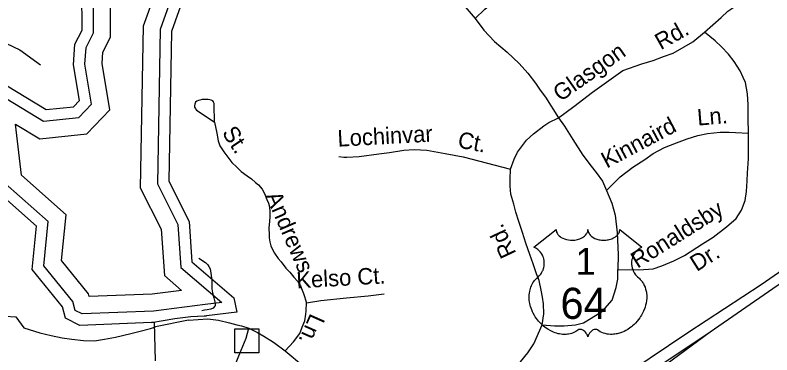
# Model space of a CAD drawing. Extents: x 2001466 to 2224147, y 644118 to 847247.
# Drawn here: x 2059988 to 2064366, y 724848 to 726812 of the extents above; entities that cross this region are included whole.
import ezdxf

# ---------------------------------------------------------------- set-up
doc = ezdxf.new("R2010")
doc.units = 0
for name, color, linetype in [('Exist Hydrographic Buffer Line', 7, 'Continuous'), ('Exist Hydrographic Creek Single Shore', 7, 'Continuous'), ('Exist Hydrographic Lake Shore', 7, 'Continuous'), ('Exist Hydrographic Misc Water Feature', 7, 'Continuous'), ('Exist Road Non-System Structure Non-Sys Other Attributed CELL', 7, 'Continuous'), ('Exist Road Non-System Type 51', 7, 'Continuous'), ('Exist Road Non-System Type 51 Label', 7, 'Continuous'), ('Exist Road Primary US Divided Attributed', 7, 'Continuous'), ('Exist Road Primary US Ramp 1 Lane  Attributed', 7, 'Continuous'), ('Exist Road Primary US Shield CELL', 7, 'Continuous'), ('Exist Road Primary US Shield Number Label', 7, 'Continuous')]:
    doc.layers.add(name, color=color, linetype=linetype)

msp = doc.modelspace()

# ---------------------------------------------------------------- linework, layer by layer
at = {"layer": 'Exist Hydrographic Buffer Line'}
for p, q in [((2060951.4, 725220.9), (2060781.5, 725199.8)), ((2061087.9, 725138.8), (2060789.6, 725101.6))]:
    msp.add_line(p, q, dxfattribs=at)
for points in [[(2061142.2, 728038.5), (2061118.3, 727851.9), (2060999.5, 727599.1), (2061015.8, 727335), (2060872.4, 727184.2), (2060848, 727062.8), (2060897.3, 726925.7), (2060826.5, 726729.2), (2060811.1, 725836.3), (2060929.6, 725601.4), (2060947.6, 725354), (2061183.8, 725150.7), (2061087.9, 725138.8)], [(2058827.3, 726724.7), (2058938.9, 726710.4), (2059065.3, 726599.3), (2059216.6, 726532.9), (2059479, 726501), (2059848.8, 726382.5), (2060153, 726198.6), (2060356.7, 726219.8), (2060430.1, 726296.3), (2060392, 726528.5), (2060398.6, 726625.2), (2060441.7, 726708.6), (2060440.7, 726930.9), (2060500.1, 727018.9), (2060704.8, 727088.6), (2060744.1, 727168.2), (2060703.7, 727308), (2060842.7, 727552.2), (2060939.8, 727578.9), (2060994.3, 727659), (2061024.5, 727828.9), (2060976.7, 727986.6)], [(2059989.7, 726182.3), (2060130.3, 726097.3), (2060402.8, 726125.6), (2060535.2, 726263.6), (2060491, 726533.2), (2060495.4, 726598.1), (2060540.3, 726684.9), (2060539.3, 726901), (2060563.2, 726936.4), (2060764.2, 727004.9)], [(2060764.2, 727004.9), (2060792.7, 726925.7), (2060728.4, 726747.2), (2060712.3, 725813.7), (2060832.9, 725574.7), (2060852.4, 725306.1), (2060951.4, 725220.9)], [(2060789.6, 725101.6), (2060376, 725084.9), (2060335.1, 725105.2), (2060322, 725156), (2060153.9, 725362.9), (2060179.6, 725618.2), (2059931.2, 725838.8), (2059898.4, 726115.7), (2059846.8, 726193.7), (2059512.7, 726353.1), (2059271.5, 726390.8), (2059190.2, 726366.7), (2059122.5, 726380.5), (2059092.9, 726509.7), (2058827.3, 726724.7)], [(2060781.5, 725199.8), (2060416.1, 725185.1), (2060411.9, 725201.4), (2060255.9, 725393.4), (2060282.5, 725658.4), (2060024.5, 725887.6), (2059989.7, 726182.3)]]:
    msp.add_lwpolyline(points, dxfattribs=at)
at = {"layer": 'Exist Hydrographic Creek Single Shore'}
msp.add_line((2060800.2, 724813.9), (2060795, 725036.1), dxfattribs=at)
at = {"layer": 'Exist Hydrographic Lake Shore'}
for p, q in [((2060795, 725036.1), (2060777, 725035.4)), ((2060795, 725036.1), (2060777, 725035.4)), ((2060991.5, 725048.7), (2060799.8, 725009.6))]:
    msp.add_line(p, q, dxfattribs=at)
for points in [[(2058784, 726796.3), (2058967.1, 726772.9), (2059101, 726655.3), (2059234.1, 726596.8), (2059493.1, 726565.4), (2059876.1, 726442.7), (2060168.1, 726266.1), (2060326, 726282.5), (2060360.1, 726318), (2060326, 726525.4), (2060334, 726643.3), (2060376, 726724.5), (2060375, 726950.8), (2060458.1, 727073.9), (2060658, 727142), (2060674, 727174.4), (2060633, 727316.4), (2060799.1, 727608.2), (2060899.1, 727635.7), (2060932.1, 727684.3), (2060957.2, 727824.9), (2060906.1, 727993.2), (2060922.3, 728020.5)], [(2061206.1, 728021.1), (2061182.1, 727833.3), (2061066, 727586.4), (2061083.1, 727310.5), (2060933, 727152.7), (2060915.9, 727067.8), (2060967, 726925.7), (2060892, 726717.2), (2060877, 725851.4), (2060994.1, 725619.3), (2061011.1, 725386), (2061253.1, 725177.7), (2061270.1, 725095.3), (2061096.1, 725073.6)], [(2060777, 725035.4), (2060361.9, 725018.7), (2060279.1, 725059.8), (2060262, 725125.7), (2060085.9, 725342.5), (2060110.9, 725591.4), (2059869, 725806.4), (2059835.1, 726092.5), (2059802.1, 726142.3), (2059493.1, 726289.7), (2059275.9, 726323.7), (2059193.1, 726299.1), (2059068, 726324.7), (2059034, 726473), (2058776, 726681.7), (2058784, 726796.3)]]:
    msp.add_lwpolyline(points, dxfattribs=at)
at = {"layer": 'Exist Hydrographic Misc Water Feature'}
msp.add_lwpolyline([(2061051.5, 725406.7), (2061089.4, 725382.7), (2061103.8, 725368.8), (2061109.3, 725358.6), (2061115.5, 725344.7), (2061121.2, 725320.7), (2061125.7, 725280.7), (2061125.7, 725230.8), (2061129.8, 725206.6), (2061138, 725178.6), (2061143.8, 725154.6), (2061145.8, 725138.9), (2061145.6, 725130.8), (2061142.1, 725126.9), (2061133.9, 725118.8), (2061119.8, 725112.8), (2061099.9, 725108.6), (2061083.9, 725106.5), (2061067.9, 725102.5)], dxfattribs=at)
at = {"layer": 'Exist Road Non-System Structure Non-Sys Other Attributed CELL'}
msp.add_lwpolyline([(2061259, 724998.2), (2061398, 724998.2), (2061398, 724859.1), (2061259, 724859.1)], close=True, dxfattribs=at)
at = {"layer": 'Exist Road Non-System Type 51'}
for points in [[(2061790, 727498.3), (2061860.4, 727474.8), (2061917.1, 727463.1), (2061979.6, 727463.1), (2062042.2, 727467), (2062095, 727474.8), (2062141.9, 727472.9), (2062175.2, 727468.9), (2062214.3, 727457.2), (2062253.4, 727433.7), (2062271, 727416.1), (2062292.5, 727396.5), (2062312, 727377), (2062329.6, 727341.8), (2062418, 727175.1), (2062498.4, 727029.9), (2062537.3, 726952), (2062580.3, 726873.8), (2062648.7, 726791.6)], [(2058664.5, 727367.6), (2058817.9, 727249.1), (2058855.6, 727222.2), (2058882.6, 727187.1), (2058945.3, 727122.7), (2058955.2, 727100.7), (2058965.1, 727074.3), (2058989.5, 727032.8), (2059001.5, 727014.8), (2059021.5, 726986.8), (2059047.5, 726964.9), (2059165.3, 726874.7), (2059267.6, 726831.6), (2059509.9, 726788.5), (2059822.3, 726702.3), (2060016.1, 726610.7), (2060134.6, 726524.5)], [(2062648.7, 726791.6), (2062704.6, 726845.6), (2062742.5, 726877.7), (2062769.1, 726895.9), (2062808.4, 726913.7), (2062860.3, 726929.9), (2062920.3, 726947.9), (2062964.2, 726960), (2063006.5, 726976.1), (2063042.2, 726990.2), (2063072.1, 727008.2), (2063098, 727030.2), (2063116.6, 727050.9), (2063132.1, 727072.1), (2063150, 727100.2), (2063161.9, 727124.3), (2063173.9, 727154.3), (2063186.3, 727202.8), (2063217.7, 727286.6), (2063252.9, 727353.1)], [(2063976.4, 726714.2), (2064071.9, 726798.8), (2064110.3, 726834.5), (2064145.4, 726857.2)], [(2062648.7, 726791.6), (2062699.6, 726725.1), (2062762.1, 726658.5), (2062834.5, 726597.1), (2062903.1, 726532.7), (2062953.2, 726476.8), (2062997.8, 726418.3), (2063025.4, 726379), (2063055.5, 726337), (2063131.7, 726217.5)], [(2063131.7, 726217.5), (2063219.6, 726284.1), (2063328.7, 726367.5), (2063503.1, 726491.6), (2063612.8, 726529.8), (2063678.9, 726549.9), (2063738.7, 726572), (2063794.7, 726592.1), (2063858.7, 726628.2), (2063908.7, 726658.2), (2063976.4, 726714.2)], [(2064231.3, 726130), (2064228.4, 726217.1), (2064228.4, 726292.6), (2064225.5, 726356.5), (2064213.9, 726422.7), (2064199.4, 726451.8), (2064182, 726489.5), (2064147.2, 726544.7), (2064115.2, 726585.4), (2064074.6, 726628.9), (2064036.9, 726663.8), (2063976.4, 726714.2)], [(2061142.4, 726194.1), (2061140, 726294), (2061140.2, 726302), (2061136.1, 726308.1), (2061136.1, 726310.1), (2061131.6, 726316.2), (2061122.1, 726320), (2061114, 726322.1), (2061104, 726323.9), (2061091.8, 726324.8), (2061078, 726324.1), (2061070, 726324), (2061056.1, 726319.9), (2061048.1, 726317.9), (2061040, 726314), (2061032.1, 726308), (2061028.1, 726297.9), (2061025.8, 726286.7), (2061026.1, 726279.9), (2061030.2, 726273.8), (2061032.1, 726270), (2061038.1, 726261.9), (2061046.2, 726255.9), (2061142.4, 726194.1)], [(2061142.4, 726194.1), (2061154.4, 726129.5), (2061162.4, 726086.1), (2061172.5, 726056.1), (2061194.6, 726022.3), (2061218.6, 725990.2), (2061242.6, 725960.3), (2061270.6, 725932.3), (2061296.7, 725908.4), (2061330.8, 725882.5), (2061354.9, 725866.4), (2061378.8, 725844.5), (2061396.7, 725830.5), (2061416.8, 725806.5), (2061426.9, 725788.5), (2061434.9, 725770.6), (2061445, 725746.6), (2061453, 725724.6), (2061459, 725704.7), (2061461.2, 725674.6), (2061461.2, 725648.6), (2061459.2, 725618.7), (2061455.3, 725582.8), (2061457.3, 725542.7), (2061457.3, 725524.7), (2061461.4, 725500.6), (2061467.4, 725478.7), (2061476.7, 725457.1), (2061489.5, 725436.6), (2061509.6, 725404.8), (2061526.6, 725385.1), (2061553.7, 725348.7), (2061577.6, 725326.5), (2061601.1, 725297.2), (2061622.6, 725273.7), (2061638.2, 725246.3), (2061648, 725222.8), (2061655.8, 725203.3), (2061673.4, 725148.5)], [(2062854, 725922.1), (2062875.5, 725978.8), (2062895.1, 726019.9), (2062945.9, 726088.4), (2062987, 726125.6), (2063047.6, 726172.5), (2063075, 726192.1), (2063131.7, 726217.5)], [(2063131.7, 726217.5), (2063166.9, 726170.6), (2063213.7, 726093.3), (2063272.9, 726001.9), (2063320.4, 725939.2), (2063350.2, 725903.1), (2063386.3, 725852), (2063409.6, 725798.9)], [(2063409.6, 725798.9), (2063488.1, 725877.7), (2063562.1, 725933.8), (2063630, 725977.8), (2063679.9, 726012), (2063743.8, 726046.1), (2063813.7, 726074.1), (2063875.6, 726096.2), (2063937.6, 726116.4), (2063993.5, 726128.4), (2064067.6, 726134.5), (2064119.4, 726134.7), (2064155.5, 726132.7), (2064231.3, 726130)], [(2063473.8, 725341.8), (2063595.7, 725338.9), (2063679.9, 725344.7), (2063729.2, 725362.1), (2063798.9, 725391.1), (2063859.8, 725423.1), (2063964.3, 725489.9), (2064025.3, 725527.6), (2064103.6, 725588.6), (2064158.8, 725636.3), (2064190.7, 725684.5), (2064211, 725739.6), (2064219.7, 725791.9), (2064222.6, 725854.1), (2064225.5, 725900.5), (2064231.3, 725981.9), (2064231.3, 726034.1), (2064231.3, 726089.3), (2064231.3, 726130)], [(2061861.5, 725995.3), (2061888.9, 725991.4), (2061906.5, 725991.4), (2061978.9, 725995.3), (2062092.3, 726010.9), (2062152.9, 726018.7), (2062236.9, 726030.5), (2062295.6, 726034.4), (2062370.3, 726031.9), (2062476.7, 726012.1), (2062580.3, 725992.5), (2062854, 725922.1)], [(2063037.8, 725022.1), (2063047.6, 725084.7), (2063045.3, 725142.4), (2063039.8, 725182.5), (2063031.9, 725221.6), (2063019.1, 725278.3), (2063005.1, 725316.4), (2062984.8, 725374.4), (2062964.7, 725428.2), (2062942, 725493.6), (2062922.5, 725556.2), (2062902.9, 725618.8), (2062885.3, 725673.6), (2062873.6, 725718.6), (2062856.3, 725778), (2062852, 725824.1), (2062852, 725864.1), (2062854, 725922.1)], [(2063409.6, 725798.9), (2063439.4, 725724.5), (2063458.5, 725656.5), (2063471.2, 725554.5), (2063477.6, 725429.1), (2063473.8, 725341.8)], [(2063037.8, 725022.1), (2063108.1, 725016.5), (2063163.3, 725016.5), (2063230, 725022.3), (2063276.5, 725033.9), (2063320, 725060.1), (2063386.8, 725100.7), (2063441.9, 725164.6), (2063465.1, 725237.2), (2063473.8, 725286.6), (2063473.8, 725312.7), (2063473.8, 725341.8)], [(2061673.4, 725148.5), (2061757.5, 725162.2), (2061904.2, 725177.8), (2062031.2, 725189.6), (2062123.1, 725201.3)], [(2061550.5, 724871), (2061599.1, 724923.5), (2061634.3, 724972.4), (2061648, 725007.6), (2061663.7, 725044.8), (2061669.5, 725083.9), (2061671.5, 725103.5), (2061673.4, 725148.5)], [(2059866.5, 725068.3), (2059928.6, 725072.5), (2059992.6, 725068.5), (2060039.2, 725003.7), (2060131.1, 724976.3), (2060197.6, 724960.6), (2060260.2, 724947), (2060316.9, 724939.1), (2060383.4, 724931.3), (2060447.9, 724929.3), (2060504.6, 724939.1), (2060569.1, 724950.9), (2060657.1, 724972.4), (2060704, 724984.1), (2060770.5, 724999.8), (2060799.8, 725009.6)], [(2060777, 725035.4), (2060912.4, 725058), (2061004.2, 725070.1), (2061082.3, 725074.1), (2061096.1, 725073.6)], [(2060991.5, 725048.7), (2061102.9, 725056.5), (2061165.5, 725048.7), (2061228, 725033), (2061271, 725021.3), (2061298.4, 725015.4), (2061339.2, 725001.7)], [(2061958.5, 724529.4), (2062011.3, 724498.1), (2062060.2, 724466.8), (2062118.8, 724439.4), (2062177.5, 724427.7), (2062251.8, 724419.9), (2062306.5, 724425.7), (2062367.8, 724446), (2062453.1, 724487), (2062532, 724537.6), (2062633, 724600.7), (2062721.4, 724654.4), (2062797.1, 724711.3), (2062860.3, 724758.6), (2062910.8, 724807.4), (2062954.3, 724859.7), (2062989.1, 724911.9), (2063037.8, 725022.1)], [(2061099.1, 724612.2), (2061151.1, 724634.3), (2061173, 724650.3), (2061189, 724666.4), (2061202.8, 724680.5), (2061228.7, 724724.3), (2061242.8, 724748.5), (2061256.7, 724780.4), (2061296.6, 724874.6), (2061324.4, 724944.6), (2061339.2, 725001.7)], [(2061339.2, 725001.7), (2061389.9, 724977.1), (2061427.1, 724956.5), (2061482.4, 724920.8), (2061550.5, 724871)], [(2061550.5, 724871), (2061656.5, 724783), (2061718.7, 724731.2), (2061767.2, 724687.8), (2061802.1, 724660.5), (2061858.8, 724613.6), (2061958.5, 724529.4)]]:
    msp.add_lwpolyline(points, dxfattribs=at)
at = {"layer": 'Exist Road Primary US Divided Attributed'}
for points in [[(2064931, 725678.7), (2064605.6, 725461.5), (2064304.1, 725253.5), (2063879.3, 724976.5), (2063439, 724678.1), (2062894.7, 724318.8), (2062659.5, 724160.4)], [(2064007.9, 724981.6), (2064371.9, 725232.3), (2064689.8, 725447.1), (2064947.5, 725613.4)], [(2062042.6, 723683.3), (2062365.3, 723898.8), (2062697.4, 724110.8), (2063093.5, 724374.5), (2063705.7, 724779.5), (2064007.9, 724981.6)]]:
    msp.add_lwpolyline(points, dxfattribs=at)
at = {"layer": 'Exist Road Primary US Ramp 1 Lane  Attributed'}
msp.add_lwpolyline([(2062619.1, 723267.8), (2062730, 723345.9), (2062818.6, 723463.5), (2062887.7, 723610), (2063029.4, 723932.9), (2063130.7, 724174.4), (2063262.8, 724379.8), (2063383.3, 724515), (2063613.4, 724690.5), (2064007.9, 724981.6)], dxfattribs=at)
at = {"layer": 'Exist Road Primary US Shield CELL'}
msp.add_lwpolyline([(2063117.7, 725572.3), (2063118, 725567), (2063119.3, 725560.7), (2063120.3, 725557.4), (2063123.3, 725551.2), (2063128.1, 725543.8), (2063134.9, 725536.6), (2063142.6, 725530.3), (2063147.7, 725527), (2063156.5, 725522.3), (2063166.5, 725518.1), (2063177.6, 725514.9), (2063188.9, 725512.6), (2063201.3, 725511.2), (2063213.5, 725511), (2063226.7, 725512), (2063241.3, 725514.8), (2063248, 725516.6), (2063255.6, 725519.1), (2063262.5, 725522), (2063270.2, 725526.1), (2063276.4, 725530.1), (2063281.2, 725533.6), (2063288, 725540.1), (2063293.5, 725546.9), (2063295.7, 725550.7), (2063297.7, 725554.3), (2063300.4, 725562.1), (2063301.2, 725565.5), (2063301.7, 725572.6), (2063302.1, 725566.6), (2063302.8, 725562.9), (2063303.7, 725559.3), (2063305.3, 725555.4), (2063308, 725549.9), (2063311, 725545.4), (2063316.8, 725538.6), (2063320.3, 725535.2), (2063323.6, 725532.6), (2063332.3, 725526.6), (2063342.6, 725521.4), (2063347.6, 725519.2), (2063352.7, 725517.4), (2063359.3, 725515.4), (2063366, 725513.8), (2063372.7, 725512.7), (2063379.5, 725511.7), (2063386.5, 725511.2), (2063392.2, 725511), (2063399.2, 725511.1), (2063405.7, 725511.5), (2063412.3, 725512.2), (2063419.6, 725513.4), (2063425.4, 725514.7), (2063433.2, 725516.8), (2063440.1, 725519.3), (2063446.3, 725522), (2063454.3, 725526.1), (2063460.7, 725530.2), (2063465.4, 725534), (2063471.1, 725539.1), (2063476.4, 725545.3), (2063479.5, 725549.8), (2063481.7, 725554.4), (2063483.7, 725559.3), (2063485, 725564.4), (2063485.6, 725568.9), (2063485.7, 725572.7), (2063614.3, 725470.3), (2063611.3, 725469.1), (2063604.3, 725465.7), (2063598.8, 725462.5), (2063589.9, 725456.2), (2063586.1, 725452.8), (2063582.3, 725449.2), (2063578.8, 725445.4), (2063575.8, 725441.9), (2063572, 725436.7), (2063568.7, 725431.5), (2063565.4, 725425.8), (2063563, 725420.9), (2063559.1, 725410.6), (2063557.2, 725404), (2063556, 725398.5), (2063554.4, 725387), (2063554.1, 725381.5), (2063554.1, 725376.1), (2063554.4, 725370.4), (2063554.9, 725365), (2063555.9, 725359.3), (2063556.8, 725354.2), (2063558.4, 725348.1), (2063560.7, 725341), (2063563.5, 725334), (2063569.4, 725322.9), (2063576.9, 725311.5), (2063582.3, 725305.1), (2063587.6, 725299.6), (2063595.6, 725292.9), (2063599.9, 725289.1), (2063604.8, 725284.2), (2063612.8, 725274.8), (2063616.1, 725270.4), (2063619.4, 725265.5), (2063622.5, 725260.4), (2063625.5, 725254.9), (2063627.9, 725250.1), (2063632.4, 725239.1), (2063635.7, 725228.4), (2063637.3, 725222.8), (2063639.7, 725210.2), (2063640.6, 725203.9), (2063641.6, 725191.6), (2063641.6, 725176.7), (2063640.5, 725162.6), (2063637.8, 725146.1), (2063635.6, 725136.2), (2063632.2, 725124.8), (2063629, 725114.8), (2063623.1, 725100.1), (2063617.9, 725089.5), (2063611.1, 725077), (2063606.5, 725069.5), (2063601.1, 725061.5), (2063594.3, 725052.2), (2063586.4, 725042.3), (2063576.9, 725031.9), (2063569.3, 725024.2), (2063559.2, 725015.3), (2063553.2, 725010.3), (2063544.5, 725003.7), (2063532.7, 724995.8), (2063521, 724989.1), (2063511, 724984), (2063502.2, 724980.2), (2063490.8, 724975.8), (2063471.8, 724970.6), (2063464.9, 724969.1), (2063456.7, 724967.9), (2063449, 724967.2), (2063441.6, 724966.7), (2063431.6, 724966.7), (2063421.6, 724967.5), (2063412.2, 724968.8), (2063402.4, 724970.9), (2063392.1, 724973.9), (2063382.8, 724977.6), (2063373.4, 724982.2), (2063357.5, 724992.2), (2063352.9, 724994.7), (2063350.3, 724995.4), (2063344.2, 724995.7), (2063338.4, 724994.4), (2063332.5, 724992.1), (2063328.9, 724990.2), (2063324.2, 724987.1), (2063320.5, 724984.2), (2063316.1, 724980), (2063313.1, 724976.5), (2063310.8, 724973.8), (2063306.3, 724966.7), (2063304.7, 724963.4), (2063303, 724959), (2063301.6, 724952.7), (2063299.5, 724960.7), (2063297.2, 724966), (2063294.4, 724970.6), (2063291.6, 724974.6), (2063287.1, 724979.8), (2063283.1, 724983.7), (2063278.2, 724987.6), (2063273.1, 724990.7), (2063268.9, 724992.9), (2063265.1, 724994.3), (2063260.5, 724995.4), (2063256.7, 724995.7), (2063253.6, 724995.7), (2063249.3, 724994.7), (2063243.5, 724990.5), (2063238, 724986.7), (2063232, 724983), (2063224.8, 724979.2), (2063219.6, 724976.7), (2063213.4, 724974.3), (2063206.1, 724971.9), (2063198.2, 724969.8), (2063190.1, 724968.2), (2063182.9, 724967.1), (2063175.2, 724966.4), (2063168.3, 724966.2), (2063161.1, 724966.3), (2063154.4, 724966.8), (2063146.5, 724967.5), (2063136.8, 724968.9), (2063128.8, 724970.7), (2063120.3, 724973), (2063111.5, 724975.8), (2063102.2, 724979.3), (2063090.5, 724984.4), (2063082.4, 724988.6), (2063069.5, 724996), (2063054.5, 725006.4), (2063043.1, 725015.6), (2063034.8, 725023.1), (2063022.6, 725035.6), (2063015.4, 725043.7), (2063004.1, 725058.3), (2062996.9, 725068.8), (2062992.3, 725076.6), (2062985.4, 725089.1), (2062981.7, 725096.9), (2062976.8, 725108.3), (2062973, 725118.7), (2062969.8, 725128.6), (2062968.1, 725134.9), (2062965.6, 725145.9), (2062964.2, 725153.7), (2062962.7, 725164.4), (2062961.9, 725175.8), (2062961.8, 725186.2), (2062962, 725194.8), (2062963, 725204.9), (2062964.7, 725215.6), (2062966.8, 725224.8), (2062968.6, 725231.4), (2062971.4, 725239.5), (2062975, 725248.4), (2062979.2, 725256.9), (2062983.3, 725264), (2062988.4, 725271.6), (2062993.4, 725278), (2063000, 725285.2), (2063006.8, 725291.7), (2063013.1, 725296.8), (2063020.5, 725304.1), (2063024.4, 725308.5), (2063029.1, 725314.7), (2063032.8, 725320.4), (2063035.7, 725325.4), (2063039.6, 725333), (2063042, 725338.6), (2063045, 725347.3), (2063046.4, 725353.3), (2063048, 725361.2), (2063049, 725368.5), (2063049.3, 725377.7), (2063049.1, 725385.3), (2063048.1, 725394.2), (2063046.4, 725402.7), (2063044.4, 725410.2), (2063041.2, 725418.7), (2063038.3, 725424.9), (2063033.4, 725433.3), (2063027.9, 725441.2), (2063022.3, 725447.6), (2063016.6, 725453.3), (2063011.1, 725457.5), (2063005.9, 725461.2), (2062999.4, 725465.2), (2062993.1, 725468.3), (2062989.1, 725469.9)], close=True, dxfattribs=at)

# ---------------------------------------------------------------- texts
at = {"layer": 'Exist Road Non-System Type 51 Label'}
for s, rotation, p in [('Rd.', 29.4492, (2063723.3, 726608.3)), ('Glasgon', 35.212, (2063142.4, 726308.4)), ('Ln.', 4.6988, (2063937.3, 726173.2)), ('Kinnaird', 28.0858, (2063410.7, 725924.1)), (' St.', 303.1459, (2061162.5, 726161.5)), ('Lochinvar', 3.0588, (2061855.4, 726051.5)), ('Ct.', 348.983, (2062543.7, 726047.8)), ('Andrews', 293.4304, (2061435.7, 725767.8)), ('Ronaldsby', 32.3097, (2063588.3, 725345.3)), ('Rd.', 115.1064, (2062888.8, 725435)), ('Dr.', 32.3097, (2063930.9, 725326.8)), ('Kelso Ct.', 3.242, (2061617.9, 725232.3)), ('Ln.', 246.0948, (2061697.1, 725093))]:
    msp.add_text(s, height=95, rotation=rotation, dxfattribs=at).set_placement(p)
at = {"layer": 'Exist Road Primary US Shield Number Label'}
for s, height, p in [('1', 155, (2063230.9, 725311)), ('64', 180, (2063142.8, 725056.1))]:
    msp.add_text(s, height=height, dxfattribs=at).set_placement(p)

doc.saveas('drawing.dxf')
